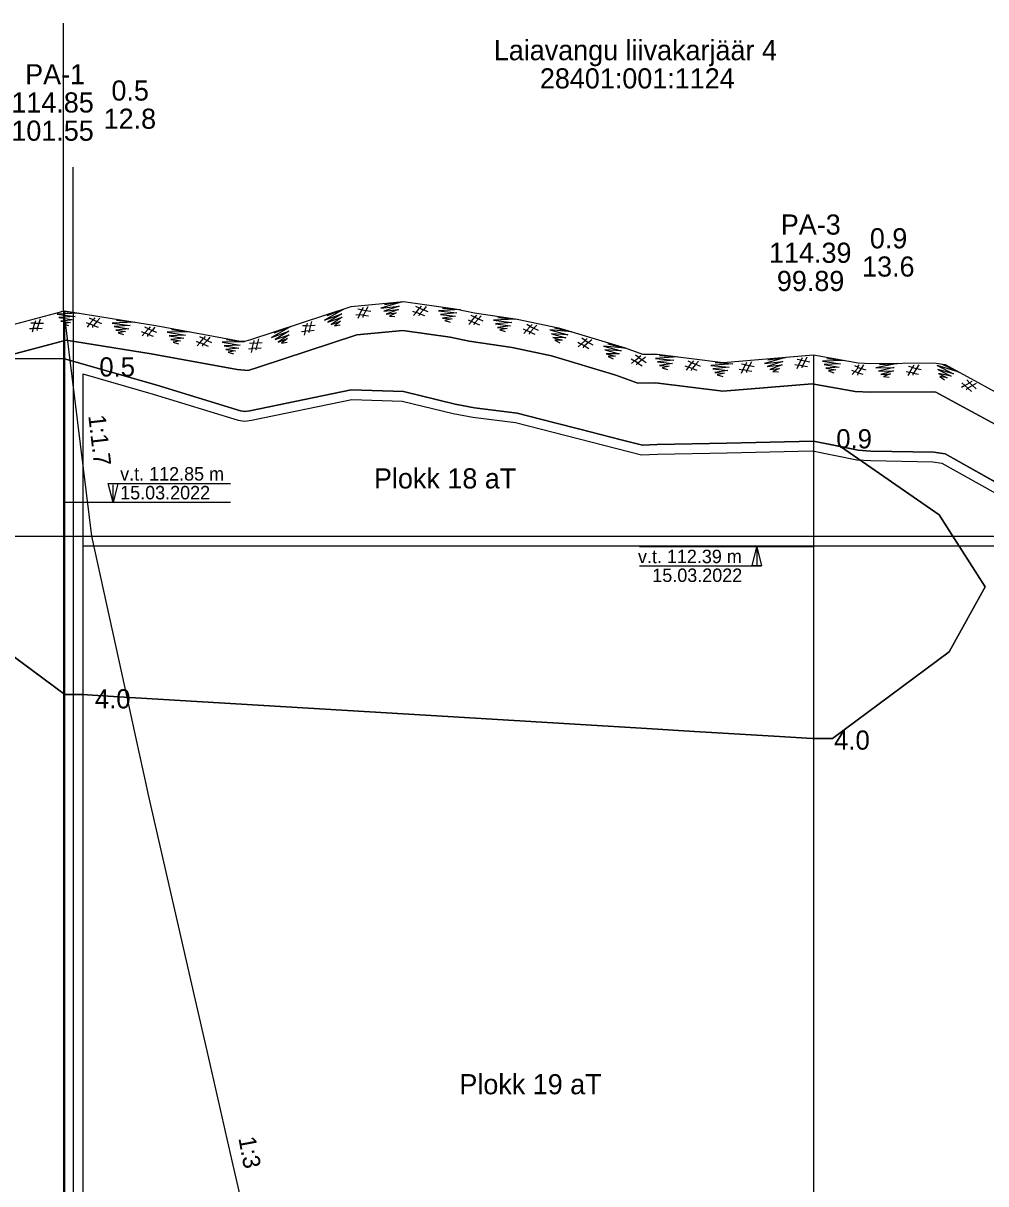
# Model space of a CAD drawing. Extents: x 662249 to 665480, y 6426254 to 6428735.
# Drawn here: x 663978.3 to 664178.9, y 6426616.6 to 6426858.5 of the extents above; entities that cross this region are included whole.
import ezdxf

# ---------------------------------------------------------------- set-up
doc = ezdxf.new("R2010")
doc.units = 0
for name, color, linetype in [('Default', 7, 'Continuous'), ('GEOLPUNKT', 7, 'Continuous'), ('kataster', 7, 'Continuous'), ('PIIR_ME', 7, 'Continuous'), ('PLOKK', 7, 'Continuous'), ('RELJEEF', 7, 'Continuous'), ('TEHNO', 7, 'Continuous'), ('TÄIDE', 7, 'Continuous'), ('VEEKOGU', 7, 'Continuous'), ('VORMISTUS', 7, 'Continuous')]:
    doc.layers.add(name, color=color, linetype=linetype)

msp = doc.modelspace()

# ---------------------------------------------------------------- linework, layer by layer
at = {"layer": 'Default'}
msp.add_lwpolyline([(663973.27, 6426794.93), (663986.94, 6426798.59), (663986.94, 6426798.59), (664005.97, 6426795.5), (664023.6, 6426792.28), (664024.52, 6426792.22), (664025.52, 6426792.52), (664046.63, 6426799.46), (664057.55, 6426800.49), (664068.34, 6426799.02), (664072.34, 6426798.16), (664081.27, 6426796.81), (664089.86, 6426795.04), (664103.74, 6426790.84), (664107.39, 6426789.53), (664110.44, 6426789.56), (664124.23, 6426787.82), (664143.01, 6426789.39), (664143.01, 6426789.39), (664152.35, 6426787.71), (664154.97, 6426787.59), (664168.08, 6426787.71), (664170.45, 6426787.39), (664186.26, 6426778.8)], dxfattribs=at)
at = {"layer": 'GEOLPUNKT'}
for p, q in [((663986.94, 6426798.59), (663986.94, 6426498.59)), ((664143.01, 6426789.39), (664143.01, 6426489.39)), ((663996.07, 6426762.6), (664021.53, 6426762.6)), ((663997.04, 6426758.59), (663997.05, 6426762.33)), ((664021.53, 6426758.59), (663986.94, 6426758.59)), ((664143.01, 6426749.39), (664106.76, 6426749.39)), ((664131.21, 6426749.39), (664131.21, 6426745.65)), ((664106.76, 6426745.39), (664132.21, 6426745.39))]:
    msp.add_line(p, q, dxfattribs=at)
for points in [[(663998.05, 6426762.59), (663997.04, 6426758.59), (663996.05, 6426762.59)], [(664130.21, 6426745.39), (664131.21, 6426749.39), (664132.21, 6426745.39)]]:
    msp.add_lwpolyline(points, close=True, dxfattribs=at)
at = {"layer": 'kataster'}
msp.add_line((663986.73, 6426828.53), (663986.73, 6426858.53), dxfattribs=at)
at = {"layer": 'PIIR_ME'}
for p, q in [((663986.73, 6426798.53), (663986.73, 6426828.53)), ((663988.73, 6426798.3), (663988.73, 6426828.53)), ((663986.73, 6426798.53), (663986.73, 6426532.57)), ((663988.73, 6426798.3), (663988.73, 6426534.23))]:
    msp.add_line(p, q, dxfattribs=at)
at = {"layer": 'PLOKK'}
for p, q in [((663990.73, 6426785.42), (663990.73, 6426535.82)), ((663990.73, 6426749.59), (664213.6, 6426749.59))]:
    msp.add_line(p, q, dxfattribs=at)
msp.add_lwpolyline([(663990.73, 6426785.42), (664005.4, 6426781.21), (664023.13, 6426775.8), (664024.51, 6426775.54), (664025.9, 6426775.79), (664046.81, 6426780.08), (664057.28, 6426779.77), (664067.91, 6426777.19), (664072.03, 6426776.39), (664080.9, 6426775.26), (664107.18, 6426768.57), (664110.5, 6426768.7), (664125.01, 6426769), (664142.83, 6426769.38), (664152.09, 6426767.54), (664154.88, 6426767.35), (664167.9, 6426767.12), (664169.78, 6426766.82), (664185.82, 6426757.82)], dxfattribs=at)
at = {"layer": 'RELJEEF'}
for points in [[(663975.25, 6426789.25), (663987.25, 6426792.46), (664004.95, 6426789.59), (664022.87, 6426786.31), (664025.22, 6426786.16), (664027.32, 6426786.8), (664047.87, 6426793.55), (664057.42, 6426794.45), (664067.3, 6426793.1), (664071.27, 6426792.26), (664080.22, 6426790.9), (664088.39, 6426789.22), (664101.85, 6426785.14), (664106.39, 6426783.51), (664110.1, 6426783.56), (664124.11, 6426781.79), (664142.73, 6426783.34), (664151.68, 6426781.74), (664154.86, 6426781.59), (664167.7, 6426781.7), (664168.55, 6426781.59), (664185.05, 6426772.63)], [(663953, 6426788.67), (663986.94, 6426788.59), (663986.95, 6426788.59), (664005.97, 6426783.13), (664023.6, 6426777.75), (664024.52, 6426777.57), (664025.52, 6426777.75), (664046.63, 6426782.08), (664057.55, 6426781.76), (664068.34, 6426779.14), (664072.34, 6426778.37), (664081.27, 6426777.23), (664089.11, 6426775.24), (664094.33, 6426773.9), (664102.94, 6426771.71), (664107.39, 6426770.58), (664110.44, 6426770.7), (664124.97, 6426770.99), (664143.01, 6426771.39), (664143.01, 6426771.39), (664143.01, 6426771.39), (664143.01, 6426771.39), (664152.35, 6426769.53), (664154.97, 6426769.35), (664168.08, 6426769.12), (664170.45, 6426768.74), (664186.26, 6426759.86)], [(663953, 6426743.77), (663986.98, 6426718.59), (663990.65, 6426718.59), (663992.77, 6426718.46), (663998.25, 6426718.12), (664066.83, 6426713.99), (664108.28, 6426711.51), (664118.24, 6426710.87), (664134.75, 6426709.9), (664142.82, 6426709.4), (664147.01, 6426709.41), (664171.32, 6426727.47), (664178.83, 6426741.05), (664169.25, 6426756.02), (664148.66, 6426770.26)]]:
    msp.add_lwpolyline(points, dxfattribs=at)
at = {"layer": 'TEHNO'}
msp.add_lwpolyline([(663986.73, 6426798.53), (663986.89, 6426797.24), (663986.9, 6426797.17), (663986.94, 6426796.78), (663987.17, 6426794.95), (663987.23, 6426794.48), (663992.55, 6426751.59), (664000.03, 6426717.4), (664001.78, 6426709.44), (664004.07, 6426698.98), (664004.31, 6426697.92), (664010.61, 6426670.36), (664013.39, 6426658.17), (664013.94, 6426655.77), (664016.57, 6426644.29), (664021.8, 6426621.36), (664025.52, 6426605.11), (664026.15, 6426602.4), (664030.53, 6426583.53), (664033.48, 6426570.86), (664044.76, 6426522.34), (664044.82, 6426522.06), (664045.5, 6426519.12)], dxfattribs=at)
at = {"layer": 'TÄIDE'}
for p, q in [((664067.3, 6426793.1), (664057.42, 6426794.45)), ((663987.25, 6426792.46), (663975.48, 6426789.31)), ((663986.94, 6426788.59), (663972.89, 6426788.62)), ((663972.89, 6426788.62), (663986.94, 6426788.59)), ((664027.32, 6426786.8), (664025.22, 6426786.16)), ((664023.6, 6426777.75), (664005.97, 6426783.13)), ((664057.55, 6426781.76), (664046.63, 6426782.08)), ((664046.63, 6426782.08), (664057.55, 6426781.76)), ((664057.55, 6426781.76), (664068.34, 6426779.14)), ((664110.1, 6426783.56), (664106.39, 6426783.51)), ((664167.7, 6426781.7), (664154.86, 6426781.59)), ((664168.55, 6426781.59), (664167.7, 6426781.7)), ((664068.34, 6426779.14), (664072.34, 6426778.37)), ((664072.34, 6426778.37), (664081.27, 6426777.23)), ((664081.27, 6426777.23), (664089.11, 6426775.24)), ((664089.11, 6426775.24), (664094.33, 6426773.9)), ((664094.33, 6426773.9), (664102.94, 6426771.71)), ((664102.94, 6426771.71), (664107.39, 6426770.58)), ((664152.35, 6426769.53), (664148.66, 6426770.26)), ((664148.66, 6426770.26), (664169.25, 6426756.02)), ((664154.97, 6426769.35), (664152.35, 6426769.53)), ((664168.08, 6426769.12), (664154.97, 6426769.35)), ((664154.97, 6426769.35), (664168.08, 6426769.12)), ((664170.45, 6426768.74), (664168.08, 6426769.12)), ((664168.08, 6426769.12), (664170.45, 6426768.74)), ((664186.26, 6426759.86), (664170.45, 6426768.74)), ((664170.45, 6426768.74), (664186.26, 6426759.86)), ((664169.25, 6426756.02), (664178.83, 6426741.05)), ((663986.98, 6426718.59), (663953, 6426743.77)), ((664178.83, 6426741.05), (664171.32, 6426727.47)), ((664171.32, 6426727.47), (664147.01, 6426709.41)), ((663990.65, 6426718.59), (663986.98, 6426718.59))]:
    msp.add_line(p, q, dxfattribs=at)
for points in [[(663986.24, 6426798.47), (663989.93, 6426798.07), (663985.36, 6426797.89), (663989.14, 6426797.38), (663985.76, 6426797.16), (663988.86, 6426796.71), (663986.12, 6426796.4), (663988.16, 6426796.15), (663986.63, 6426795.88), (663987.76, 6426795.52)], [(664041.65, 6426797.58), (664045.12, 6426798.93), (664041.13, 6426796.66), (664044.73, 6426797.95), (664041.83, 6426796.2), (664044.79, 6426797.22), (664042.5, 6426795.69), (664044.43, 6426796.41), (664043.19, 6426795.46), (664044.36, 6426795.66)], [(664049.19, 6426797.19), (664049.16, 6426797.5), (664049.23, 6426797.64), (664048.4, 6426797.74), (664048.91, 6426798.78), (664048.08, 6426798.91)], [(664049.15, 6426799.27), (664048.91, 6426798.78), (664049.75, 6426798.63), (664050.73, 6426798.47)], [(664050.15, 6426799.42), (664049.75, 6426798.63), (664049.23, 6426797.64), (664050.26, 6426797.5)], [(664053.58, 6426799.88), (664057.26, 6426800.43), (664052.88, 6426799.1), (664056.67, 6426799.56), (664053.45, 6426798.5), (664056.56, 6426798.84), (664053.99, 6426797.86), (664056.03, 6426798.12), (664054.62, 6426797.48), (664055.8, 6426797.41)], [(664059.46, 6426798.51), (664060.2, 6426798.23), (664059.68, 6426797.58)], [(664060.84, 6426797.52), (664060.89, 6426797.82), (664060.98, 6426797.94), (664060.2, 6426798.23), (664060.93, 6426799.13), (664060.16, 6426799.44)], [(664061.27, 6426799.55), (664060.93, 6426799.13), (664061.72, 6426798.79), (664062.63, 6426798.42)], [(664062.28, 6426799.47), (664061.72, 6426798.79), (664060.98, 6426797.94), (664061.96, 6426797.58)], [(664065.73, 6426799.14), (664069.44, 6426798.83), (664064.87, 6426798.54), (664068.67, 6426798.12), (664065.29, 6426797.82), (664068.4, 6426797.44), (664065.67, 6426797.07), (664067.72, 6426796.87), (664066.19, 6426796.56), (664067.33, 6426796.23)], [(663981.26, 6426794.48), (663981.19, 6426794.78), (663981.23, 6426794.92), (663980.4, 6426794.89), (663980.72, 6426796), (663979.89, 6426795.99)], [(663980.88, 6426796.52), (663980.72, 6426796), (663981.58, 6426796), (663982.57, 6426796)], [(663981.84, 6426796.84), (663981.58, 6426796), (663981.23, 6426794.92), (663982.27, 6426794.97)], [(663991.43, 6426796.13), (663992.16, 6426795.84), (663991.62, 6426795.2)], [(663992.79, 6426795.11), (663992.84, 6426795.41), (663992.93, 6426795.53), (663992.16, 6426795.84), (663992.92, 6426796.71), (663992.15, 6426797.05)], [(663993.27, 6426797.13), (663992.92, 6426796.71), (663993.69, 6426796.36), (663994.6, 6426795.96)], [(663994.27, 6426797.02), (663993.69, 6426796.36), (663992.93, 6426795.53), (663993.9, 6426795.14)], [(663997.72, 6426796.6), (664001.41, 6426796.2), (663996.84, 6426796.03), (664000.62, 6426795.51), (663997.24, 6426795.29), (664000.33, 6426794.84), (663997.6, 6426794.54), (663999.64, 6426794.28), (663998.11, 6426794.01), (663999.24, 6426793.65)], [(664037.46, 6426796), (664037.34, 6426795.46), (664038.19, 6426795.51), (664039.18, 6426795.57)], [(664038.4, 6426796.36), (664038.19, 6426795.51), (664037.9, 6426794.42), (664038.94, 6426794.52)], [(664047.62, 6426797.84), (664048.4, 6426797.74), (664048.04, 6426796.99)], [(664071.03, 6426796.7), (664071.75, 6426796.37), (664071.18, 6426795.75)], [(664072.32, 6426795.64), (664072.36, 6426795.94), (664072.46, 6426796.06), (664071.69, 6426796.36), (664072.43, 6426797.24), (664071.66, 6426797.57)], [(664072.78, 6426797.66), (664072.43, 6426797.24), (664073.21, 6426796.9), (664074.12, 6426796.51)], [(664073.79, 6426797.56), (664073.21, 6426796.9), (664072.46, 6426796.06), (664073.43, 6426795.68)], [(664077.23, 6426797.19), (664080.93, 6426796.82), (664076.36, 6426796.6), (664080.15, 6426796.12), (664076.77, 6426795.87), (664079.87, 6426795.45), (664077.14, 6426795.12), (664079.18, 6426794.89), (664077.65, 6426794.6), (664078.79, 6426794.25)], [(663979.61, 6426794.86), (663980.4, 6426794.89), (663980.17, 6426794.09)], [(664002.91, 6426794.27), (664003.64, 6426793.98), (664003.1, 6426793.33)], [(664004.27, 6426793.25), (664004.31, 6426793.55), (664004.41, 6426793.66), (664003.64, 6426793.98), (664004.39, 6426794.85), (664003.63, 6426795.19)], [(664004.75, 6426795.26), (664004.39, 6426794.85), (664005.17, 6426794.5), (664006.08, 6426794.1)], [(664005.75, 6426795.16), (664005.17, 6426794.5), (664004.41, 6426793.66), (664005.38, 6426793.28)], [(664009.23, 6426794.67), (664012.92, 6426794.19), (664008.34, 6426794.11), (664012.12, 6426793.52), (664008.73, 6426793.37), (664011.82, 6426792.85), (664009.08, 6426792.61), (664011.12, 6426792.31), (664009.58, 6426792.07), (664010.7, 6426791.69)], [(664057.42, 6426794.45), (664047.87, 6426793.55), (664027.32, 6426786.8)], [(664030.6, 6426793.95), (664034.07, 6426795.29), (664030.09, 6426793.03), (664033.69, 6426794.32), (664030.79, 6426792.57), (664033.74, 6426793.59), (664031.45, 6426792.06), (664033.38, 6426792.78), (664032.15, 6426791.83), (664033.32, 6426792.03)], [(664036.29, 6426794.27), (664037.07, 6426794.34), (664036.89, 6426793.52)], [(664037.96, 6426793.98), (664037.87, 6426794.27), (664037.9, 6426794.42), (664037.07, 6426794.34), (664037.34, 6426795.46), (664036.5, 6426795.41)], [(664082.5, 6426794.81), (664083.22, 6426794.49), (664082.65, 6426793.87)], [(664083.81, 6426793.74), (664083.87, 6426794.04), (664083.97, 6426794.15), (664083.22, 6426794.49), (664084, 6426795.33), (664083.25, 6426795.7)], [(664085.38, 6426795.58), (664084.77, 6426794.95), (664083.97, 6426794.15), (664084.92, 6426793.72)], [(664084.38, 6426795.73), (664084, 6426795.33), (664084.77, 6426794.95), (664085.65, 6426794.51)], [(664089.05, 6426795.05), (664092.66, 6426794.16), (664088.1, 6426794.59), (664091.79, 6426793.58), (664088.41, 6426793.81), (664091.41, 6426792.95), (664088.67, 6426793.01), (664090.65, 6426792.49), (664089.1, 6426792.43), (664090.17, 6426791.92)], [(664025.22, 6426786.16), (664022.87, 6426786.31), (664004.95, 6426789.59), (663987.25, 6426792.46)], [(664014.38, 6426792.23), (664015.11, 6426791.92), (664014.56, 6426791.29)], [(664015.72, 6426791.18), (664015.77, 6426791.48), (664015.87, 6426791.59), (664015.11, 6426791.92), (664015.88, 6426792.78), (664015.12, 6426793.13)], [(664017.24, 6426793.06), (664016.65, 6426792.41), (664015.87, 6426791.59), (664016.83, 6426791.19)], [(664016.24, 6426793.19), (664015.88, 6426792.78), (664016.65, 6426792.41), (664017.55, 6426791.99)], [(664020.67, 6426792.58), (664024.36, 6426792.1), (664019.78, 6426792.02), (664023.56, 6426791.43), (664020.17, 6426791.28), (664023.26, 6426790.76), (664020.52, 6426790.52), (664022.55, 6426790.22), (664021.02, 6426789.98), (664022.14, 6426789.6)], [(664026.92, 6426790.35), (664026.82, 6426790.64), (664026.85, 6426790.79), (664026.03, 6426790.71), (664026.29, 6426791.83), (664025.46, 6426791.78)], [(664026.41, 6426792.36), (664026.29, 6426791.83), (664027.14, 6426791.88), (664028.13, 6426791.94)], [(664027.36, 6426792.73), (664027.14, 6426791.88), (664026.85, 6426790.79), (664027.89, 6426790.89)], [(664088.39, 6426789.22), (664080.22, 6426790.9), (664071.27, 6426792.26), (664067.3, 6426793.1)], [(664093.89, 6426792.04), (664094.58, 6426791.65), (664093.96, 6426791.09)], [(664095.1, 6426790.85), (664095.19, 6426791.14), (664095.3, 6426791.24), (664094.58, 6426791.65), (664095.44, 6426792.42), (664094.72, 6426792.85)], [(664096.83, 6426792.54), (664096.16, 6426791.96), (664095.3, 6426791.24), (664096.21, 6426790.73)], [(664095.84, 6426792.78), (664095.44, 6426792.42), (664096.16, 6426791.96), (664097.01, 6426791.45)], [(664100.18, 6426791.67), (664103.79, 6426790.78), (664099.23, 6426791.22), (664102.92, 6426790.2), (664099.54, 6426790.44), (664102.54, 6426789.58), (664099.79, 6426789.64), (664101.78, 6426789.12), (664100.23, 6426789.05), (664101.3, 6426788.54)], [(664025.26, 6426790.66), (664026.05, 6426790.72), (664025.85, 6426789.91)], [(664106.39, 6426783.51), (664101.85, 6426785.14), (664088.39, 6426789.22)], [(664106.19, 6426787.3), (664106.3, 6426787.59), (664106.41, 6426787.69), (664105.71, 6426788.13), (664106.61, 6426788.85), (664105.92, 6426789.32)], [(664108, 6426788.91), (664107.31, 6426788.37), (664106.41, 6426787.69), (664107.29, 6426787.13)], [(664107.03, 6426789.2), (664106.61, 6426788.85), (664107.31, 6426788.37), (664108.13, 6426787.81)], [(664110.96, 6426789.26), (664114.67, 6426788.99), (664110.1, 6426788.66), (664113.91, 6426788.27), (664110.53, 6426787.94), (664113.64, 6426787.59), (664110.92, 6426787.2), (664112.97, 6426787.01), (664111.45, 6426786.69), (664112.59, 6426786.37)], [(664133.52, 6426788.36), (664137.21, 6426788.87), (664132.81, 6426787.59), (664136.61, 6426788.01), (664133.38, 6426786.98), (664136.49, 6426787.29), (664133.91, 6426786.33), (664135.95, 6426786.58), (664134.53, 6426785.94), (664135.72, 6426785.87)], [(664140.67, 6426788.76), (664140.43, 6426788.27), (664141.26, 6426788.12), (664142.24, 6426787.95)], [(664141.67, 6426788.9), (664141.26, 6426788.12), (664140.73, 6426787.13), (664141.76, 6426786.99)], [(664005.97, 6426783.13), (663986.95, 6426788.59), (663986.94, 6426788.59)], [(663986.94, 6426788.59), (663986.95, 6426788.59), (664005.97, 6426783.13)], [(664105.05, 6426788.55), (664105.71, 6426788.13), (664105.06, 6426787.6)], [(664116.23, 6426787.11), (664116.98, 6426786.84), (664116.46, 6426786.18)], [(664117.62, 6426786.14), (664117.66, 6426786.44), (664117.76, 6426786.56), (664116.98, 6426786.84), (664117.7, 6426787.74), (664116.92, 6426788.05)], [(664118.04, 6426788.17), (664117.7, 6426787.74), (664118.48, 6426787.42), (664119.41, 6426787.05)], [(664119.04, 6426788.1), (664118.48, 6426787.42), (664117.76, 6426786.56), (664118.74, 6426786.21)], [(664122.5, 6426787.81), (664126.21, 6426787.53), (664121.64, 6426787.2), (664125.44, 6426786.82), (664122.07, 6426786.48), (664125.18, 6426786.14), (664122.46, 6426785.74), (664124.51, 6426785.55), (664122.98, 6426785.23), (664124.13, 6426784.91)], [(664127.54, 6426786.38), (664128.32, 6426786.28), (664127.95, 6426785.52)], [(664129.1, 6426785.72), (664129.07, 6426786.02), (664129.14, 6426786.16), (664128.32, 6426786.28), (664128.84, 6426787.31), (664128.01, 6426787.45)], [(664129.08, 6426787.8), (664128.84, 6426787.31), (664129.68, 6426787.15), (664130.65, 6426786.98)], [(664130.08, 6426787.93), (664129.68, 6426787.15), (664129.14, 6426786.16), (664130.17, 6426786.02)], [(664139.13, 6426787.35), (664139.91, 6426787.24), (664139.54, 6426786.49)], [(664140.69, 6426786.69), (664140.66, 6426786.99), (664140.73, 6426787.13), (664139.91, 6426787.24), (664140.43, 6426788.27), (664139.6, 6426788.41)], [(664145.77, 6426788.66), (664149.46, 6426788.19), (664144.88, 6426788.1), (664148.66, 6426787.52), (664145.28, 6426787.35), (664148.36, 6426786.85), (664145.62, 6426786.59), (664147.66, 6426786.3), (664146.13, 6426786.06), (664147.25, 6426785.68)], [(664152.27, 6426785.19), (664152.32, 6426785.49), (664152.42, 6426785.61), (664151.66, 6426785.93), (664152.42, 6426786.79), (664151.66, 6426787.14)], [(664152.46, 6426787.28), (664152.16, 6426786.82), (664152.97, 6426786.57), (664153.92, 6426786.27)], [(664153.47, 6426787.29), (664152.97, 6426786.57), (664152.31, 6426785.65), (664153.32, 6426785.38)], [(664156.8, 6426787.38), (664160.51, 6426787.61), (664156.03, 6426786.66), (664159.85, 6426786.79), (664156.55, 6426786.01), (664159.68, 6426786.08), (664157.03, 6426785.32), (664159.09, 6426785.42), (664157.62, 6426784.89), (664158.8, 6426784.73)], [(664163.82, 6426785.17), (664163.82, 6426785.48), (664163.89, 6426785.61), (664163.08, 6426785.79), (664163.68, 6426786.77), (664162.86, 6426786.98)], [(664163.95, 6426787.24), (664163.68, 6426786.77), (664164.5, 6426786.56), (664165.46, 6426786.32)], [(664164.96, 6426787.31), (664164.5, 6426786.56), (664163.89, 6426785.61), (664164.91, 6426785.39)], [(664169.84, 6426787.45), (664173.2, 6426785.85), (664168.82, 6426787.2), (664172.22, 6426785.46), (664168.96, 6426786.37), (664171.73, 6426784.92), (664169.05, 6426785.54), (664170.89, 6426784.63), (664169.36, 6426784.88), (664170.31, 6426784.16)], [(664150.93, 6426786.23), (664151.66, 6426785.93), (664151.1, 6426785.3)], [(664162.31, 6426785.95), (664163.08, 6426785.79), (664162.66, 6426785.06)], [(664174.91, 6426782.12), (664175.06, 6426782.39), (664175.19, 6426782.46), (664174.57, 6426783.01), (664175.56, 6426783.59), (664174.95, 6426784.16)], [(664005.97, 6426783.13), (664023.6, 6426777.75), (664024.52, 6426777.57)], [(664046.63, 6426782.08), (664025.52, 6426777.75), (664024.52, 6426777.57), (664023.6, 6426777.75)], [(664024.52, 6426777.57), (664025.52, 6426777.75), (664046.63, 6426782.08)], [(664072.34, 6426778.37), (664068.34, 6426779.14), (664057.55, 6426781.76)], [(664154.86, 6426781.59), (664151.68, 6426781.74), (664142.73, 6426783.34), (664124.11, 6426781.79), (664110.1, 6426783.56)], [(664195.17, 6426773.74), (664185.05, 6426772.63), (664168.55, 6426781.59)], [(664173.97, 6426783.53), (664174.57, 6426783.01), (664173.84, 6426782.58)], [(664176.95, 6426783.43), (664176.18, 6426783), (664175.19, 6426782.46), (664175.97, 6426781.78)], [(664176.03, 6426783.86), (664175.56, 6426783.59), (664176.18, 6426783), (664176.9, 6426782.32)], [(664124.97, 6426770.99), (664110.44, 6426770.7), (664107.39, 6426770.58), (664102.94, 6426771.71), (664094.33, 6426773.9), (664089.11, 6426775.24), (664081.27, 6426777.23), (664072.34, 6426778.37)], [(663953, 6426743.77), (663986.98, 6426718.59), (663990.65, 6426718.59), (663992.77, 6426718.46), (663998.25, 6426718.12), (664066.83, 6426713.99), (664108.28, 6426711.51), (664118.24, 6426710.87), (664134.75, 6426709.9), (664142.82, 6426709.4), (664147.01, 6426709.41), (664171.32, 6426727.47), (664178.83, 6426741.05), (664169.25, 6426756.02), (664148.66, 6426770.26)], [(664107.39, 6426770.58), (664110.44, 6426770.7), (664124.97, 6426770.99), (664143.01, 6426771.39)], [(664148.66, 6426770.26), (664143.01, 6426771.39), (664143.01, 6426771.39), (664124.97, 6426770.99)], [(664143.01, 6426771.39), (664143.01, 6426771.39), (664148.66, 6426770.26)], [(664148.66, 6426770.26), (664152.35, 6426769.53), (664154.97, 6426769.35)], [(664066.83, 6426713.99), (663998.25, 6426718.12), (663992.77, 6426718.46), (663990.65, 6426718.59)], [(664134.75, 6426709.9), (664118.24, 6426710.87), (664108.28, 6426711.51), (664066.83, 6426713.99)], [(664147.01, 6426709.41), (664142.82, 6426709.4), (664134.75, 6426709.9)]]:
    msp.add_lwpolyline(points, dxfattribs=at)
at = {"layer": 'VEEKOGU'}
msp.add_line((663953, 6426751.59), (664544.87, 6426751.59), dxfattribs=at)

# ---------------------------------------------------------------- texts
at = {"layer": 'GEOLPUNKT'}
for s, height, p in [('PA-1', 4.2, (663978.71, 6426845.79)), ('0.5', 4.2, (663996.7, 6426842.4)), ('114.85', 4.2, (663975.84, 6426839.91)), ('12.8', 4.2, (663995.08, 6426836.52)), ('101.55', 4.2, (663975.84, 6426834.03)), ('PA-3', 4.2, (664136.21, 6426814.46)), ('0.9', 4.2, (664154.77, 6426811.59)), ('114.39', 4.2, (664133.76, 6426808.58)), ('13.6', 4.2, (664153.15, 6426805.71)), ('99.89', 4.2, (664135.39, 6426802.7)), ('0.5', 4, (663994.17, 6426784.88)), ('0.9', 4, (664147.77, 6426769.9)), ('v.t. 112.85 m', 2.8, (663998.52, 6426763.19)), ('15.03.2022', 2.8, (663998.52, 6426759.27)), ('v.t. 112.39 m', 2.8, (664106.44, 6426745.97)), ('15.03.2022', 2.8, (664109.43, 6426742.05)), ('4.0', 4, (663993.25, 6426715.69)), ('4.0', 4, (664147.32, 6426707.09))]:
    msp.add_text(s, height=height, dxfattribs=at).set_placement(p)
at = {"layer": 'kataster'}
for s, p in [('Laiavangu liivakarjäär 4', (664076.39, 6426850.81)), ('28401:001:1124', (664086, 6426844.93))]:
    msp.add_text(s, height=4.2, dxfattribs=at).set_placement(p)
at = {"layer": 'PLOKK'}
for s, p in [('Plokk 18 aT', (664051.42, 6426761.54)), ('Plokk 19 aT', (664069.22, 6426635.25))]:
    msp.add_text(s, height=4.2, dxfattribs=at).set_placement(p)
at = {"layer": 'VORMISTUS'}
for s, rotation, p in [('1:1.7', 276.5671, (663991.87, 6426776.72)), ('1:3', 280.5287, (664023.15, 6426626.11))]:
    msp.add_text(s, height=3.6, rotation=rotation, dxfattribs=at).set_placement(p)

doc.saveas('drawing.dxf')
